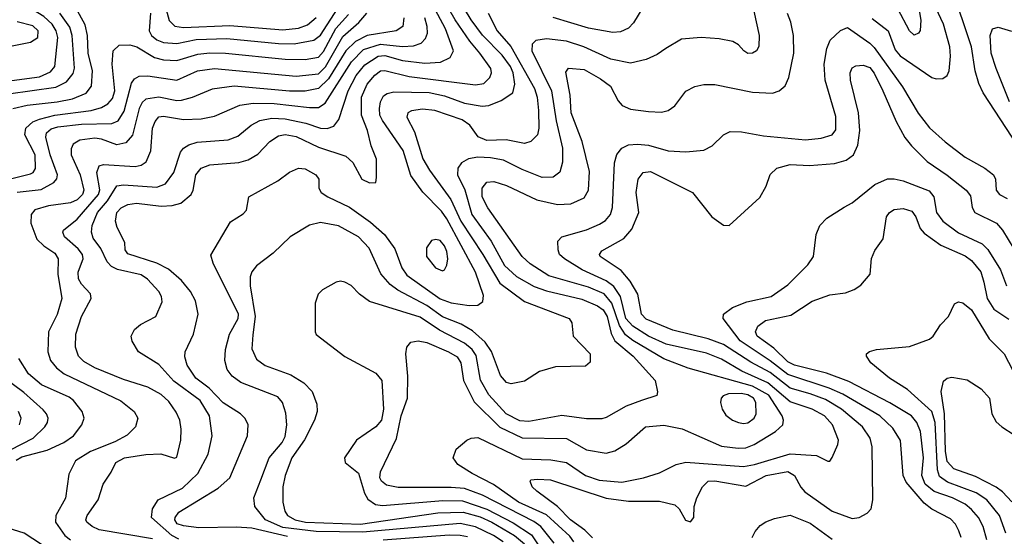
# Model space of a CAD drawing. Extents: x 997028 to 1115134, y 536408 to 618974.
# Tile 331 of 473: x 1033246 to 1037693, y 610491 to 612826. Entities that reach past the tile are written whole.
import ezdxf

# ---------------------------------------------------------------- set-up
doc = ezdxf.new("R2010")
doc.units = 0

msp = doc.modelspace()

# ---------------------------------------------------------------- linework, layer by layer
at = {"layer": '0CON10XD'}
for points in [[(1037752.9, 612255), (1037596.6, 612495), (1037576.8, 612536.8), (1037560.5, 612595), (1037545, 612702.5), (1037454.5, 612975), (1037457.1, 613065), (1037475, 613093.8), (1037505, 613095.7), (1037555.4, 613075.4), (1037580, 613035), (1037595.8, 612975), (1037616.3, 612956.3), (1037715, 612915.4)], [(1034455, 610489.2), (1034295, 610527.7), (1034225, 610532.4), (1034055, 610529.7), (1033985, 610537.3), (1033957.7, 610547.7), (1033946.2, 610565), (1033947.3, 610575), (1033965, 610599.7), (1034141.8, 610708.2), (1034194.6, 610755), (1034274.4, 610945), (1034278.1, 610995), (1034263.8, 611023.8), (1034243.1, 611045), (1034165, 611093.3), (1034101, 611161), (1034040.9, 611205), (1034001.8, 611265), (1033991.9, 611301.9), (1033993.6, 611325), (1034030.5, 611405), (1034052.2, 611495), (1034039.6, 611555), (1034017.1, 611597.1), (1033977.3, 611647.3), (1033918.3, 611698.3), (1033865.5, 611725.5), (1033735, 611768.1), (1033722.5, 611785), (1033720.5, 611819.5), (1033686.5, 611886.5), (1033678.7, 611915), (1033684.7, 611955), (1033703.8, 611976.2), (1033735, 611990), (1033774.1, 611995.9), (1033885, 611982.5), (1033935, 611986.1), (1033973.3, 611996.7), (1034020.4, 612035), (1034029.3, 612055), (1034041.8, 612125), (1034065, 612154.6), (1034105, 612169.1), (1034235, 612180.5), (1034277.4, 612192.6), (1034321.5, 612218.5), (1034375, 612275.4), (1034415, 612301.3), (1034445, 612306.2), (1034495, 612297.8), (1034595, 612250.4), (1034718.9, 612208.9), (1034751.1, 612181.1), (1034790.6, 612105), (1034825, 612088), (1034855, 612090), (1034858, 612112), (1034857.5, 612195), (1034833.6, 612255), (1034816.3, 612325), (1034789.6, 612395), (1034790.2, 612475), (1034815.2, 612535), (1034849.8, 612575), (1034875, 612594.3), (1034895, 612596.7), (1035005, 612569.8), (1035305, 612531.3), (1035342.5, 612537.5), (1035369.5, 612565), (1035377.3, 612585), (1035372.9, 612605), (1035324.2, 612675), (1035278.1, 612728.1), (1035212.6, 612825), (1035138.1, 612955)], [(1037095, 612830.9), (1037168.2, 612775), (1037200.1, 612690.1), (1037221.8, 612661.8), (1037365, 612564.2), (1037385, 612558), (1037415, 612560), (1037435, 612573.3), (1037442.9, 612595), (1037449.2, 612660.8), (1037446.6, 612703.4), (1037417.7, 612805), (1037348.5, 612955)], [(1037295, 612950), (1037315.9, 612824.1), (1037312.6, 612777.4), (1037305, 612764.3), (1037285, 612755.6), (1037265, 612775.6), (1037211.8, 612875)], [(1033165, 612545.4), (1033335, 612566.9), (1033385, 612590.3), (1033404.1, 612615), (1033417.7, 612745), (1033410.2, 612775), (1033392.5, 612805), (1033355, 612839.8), (1033308.5, 612868.5), (1033145, 612911.6)], [(1033965, 610477.9), (1033932.3, 610495), (1033841.1, 610575), (1033845.5, 610615), (1033870.9, 610655), (1033981.8, 610708.2), (1034051.1, 610775), (1034097.6, 610862.4), (1034115.2, 610945), (1034103.5, 611035), (1034060.2, 611105), (1033941.9, 611191.9), (1033875, 611267.7), (1033782, 611325), (1033753.2, 611373.2), (1033750, 611395), (1033765, 611425.8), (1033792.2, 611447.8), (1033860, 611485), (1033888.8, 611551.2), (1033886.8, 611575), (1033875, 611597.8), (1033823.2, 611653.2), (1033795, 611672.5), (1033687.3, 611697.3), (1033660.3, 611710.3), (1033641.2, 611731.2), (1033612.3, 611792.3), (1033578, 611838), (1033570, 611865), (1033572.8, 611895), (1033597.7, 611955), (1033642.5, 612007.5), (1033685.2, 612074.8), (1033715, 612080), (1033865, 612068.8), (1033905, 612084.6), (1033941.5, 612135), (1033972.5, 612227.5), (1033985.3, 612244.7), (1034009.2, 612260.8), (1034047.3, 612272.7), (1034187.2, 612282.8), (1034230.3, 612299.7), (1034291.2, 612348.8), (1034330.4, 612369.6), (1034385, 612380.6), (1034445, 612378.5), (1034538.8, 612358.8), (1034605, 612335.2), (1034635.2, 612334.7), (1034664.7, 612345.3), (1034687.5, 612375), (1034730, 612505), (1034766.1, 612573.9), (1034805, 612622.4), (1034865, 612661), (1034895, 612664.2), (1034975, 612640.8), (1035075, 612630), (1035146, 612634), (1035190.4, 612655), (1035205.3, 612685), (1035169.1, 612785), (1035111.4, 612891.4)], [(1033897.8, 612905), (1033921.5, 612821.5), (1033946.8, 612796.8), (1033985, 612791), (1034195, 612799.6), (1034435, 612780.3), (1034505, 612786.9), (1034545, 612803.2), (1034585, 612835.8)], [(1036065, 612888.5), (1036017.8, 612812.2), (1035995, 612788.2), (1035959.5, 612770.5), (1035925, 612767.5), (1035815, 612788), (1035655, 612835.7)], [(1033155.2, 612094.8), (1033295, 612128.9), (1033306.7, 612135), (1033317.1, 612152.9), (1033316, 612215), (1033269.8, 612305), (1033273.7, 612335), (1033305, 612363.8), (1033335, 612377), (1033405, 612394.6), (1033569.2, 612415), (1033615, 612428.3), (1033644.5, 612445.5), (1033665, 612469.5), (1033675.2, 612505), (1033663.6, 612625), (1033668.5, 612685), (1033695, 612710), (1033742.6, 612712.6), (1033775, 612702.8), (1033855.1, 612655.1), (1033895, 612644), (1033955, 612642), (1034049.8, 612670.2), (1034105, 612675.9), (1034175, 612674.8), (1034445, 612647.7), (1034535, 612645.6), (1034595, 612656.4), (1034617.8, 612682.2), (1034674, 612786), (1034731, 612849)], [(1033195, 612491.2), (1033409.2, 612520.8), (1033457.3, 612545), (1033487.2, 612582.8), (1033492.7, 612607.3), (1033482.6, 612755), (1033471.7, 612791.7), (1033427, 612855)], [(1033215, 612423.9), (1033279.2, 612439.2), (1033415, 612454.5), (1033485, 612468.9), (1033545.5, 612494.5), (1033570.7, 612525), (1033574.8, 612595), (1033555.2, 612675.2), (1033552.5, 612755), (1033542.1, 612802.1), (1033499.4, 612879.4)], [(1033235, 612045.6), (1033342.3, 612057.7), (1033400.4, 612089.6), (1033413, 612107), (1033416.5, 612125), (1033383.1, 612215), (1033363.3, 612295), (1033366.9, 612315), (1033388.1, 612331.9), (1033417.9, 612342.1), (1033525, 612354.3), (1033662.7, 612357.3), (1033691.3, 612368.7), (1033717, 612413), (1033750.7, 612539.3), (1033765, 612559.3), (1033785, 612570.3), (1033825, 612571.4), (1033955, 612551.9), (1034048.6, 612595), (1034125, 612605.9), (1034495, 612570.9), (1034595, 612581.3), (1034626.9, 612613.1), (1034705, 612749.2), (1034777.5, 612812.5), (1034813.8, 612855)], [(1033835.9, 612855), (1033830.2, 612775), (1033840.5, 612755), (1033864.6, 612734.6), (1033895, 612722.8), (1033955, 612718.3), (1034043.4, 612736.5), (1034180.8, 612740.8), (1034415, 612718.5), (1034485, 612717.2), (1034575, 612733.1), (1034605, 612756.2), (1034680.5, 612875)], [(1035429, 610465), (1035386.2, 610495), (1035305, 610533.5), (1035235, 610548.3), (1034795, 610509.4), (1034585, 610512.1), (1034435, 610531.2), (1034355.8, 610565), (1034307.5, 610625), (1034302.9, 610665), (1034335, 610745.7), (1034372.7, 610845), (1034430.7, 610915), (1034445, 610941.9), (1034452.3, 610995), (1034447.1, 611047.1), (1034432.3, 611095), (1034411.5, 611121.5), (1034245, 611186.6), (1034204.8, 611214.8), (1034183.1, 611245), (1034172.7, 611285), (1034174.7, 611335), (1034192.7, 611405), (1034233.1, 611475), (1034234.1, 611495), (1034119.4, 611725), (1034108.8, 611761.2), (1034197.5, 611912.5), (1034255, 611948.8), (1034270, 611965), (1034280, 612025), (1034412.1, 612097.9), (1034465, 612136.9), (1034505, 612154.5), (1034535, 612151.5), (1034584, 612125), (1034597.1, 612105), (1034597.5, 612065), (1034607.1, 612045), (1034637.1, 612025), (1034735, 611979.1), (1034830.5, 611910.5), (1034893.9, 611855), (1034939.7, 611789.7), (1034972.4, 611705), (1034995, 611671.2), (1035145, 611564.8), (1035195, 611545.7), (1035275.3, 611534.7), (1035314.5, 611535.5), (1035338, 611552), (1035341.1, 611578.9), (1035304.8, 611685), (1035175, 611925.8), (1035150.1, 611960.1), (1035066.5, 612046.5), (1035011.7, 612121.7), (1034978.4, 612235), (1034885, 612369.6), (1034873, 612395), (1034871, 612425), (1034875.9, 612455), (1034888.8, 612481.2), (1034905, 612492.3), (1034935, 612499.5), (1035095, 612497.5), (1035165, 612481.6), (1035255, 612449), (1035335, 612435.2), (1035365, 612438.7), (1035419.9, 612460.1), (1035472.3, 612495), (1035481.7, 612535), (1035474, 612585), (1035462.4, 612615), (1035425, 612665.2), (1035336.2, 612756.2), (1035284.4, 612825), (1035254.8, 612875)], [(1035362.2, 612855), (1035401.9, 612775), (1035464.1, 612704.1), (1035571.3, 612515), (1035583, 612475), (1035588.8, 612415), (1035590, 612335), (1035584.5, 612305), (1035554.1, 612275.9), (1035525, 612266.7), (1035443.3, 612283.3), (1035355, 612279.6), (1035316.8, 612296.8), (1035278.9, 612348.9), (1035243.6, 612373.6), (1035121.2, 612415), (1035065, 612421.2), (1035015.9, 612414.1), (1034998.6, 612405), (1034994.5, 612385), (1035028.6, 612318.6), (1035066.5, 612196.5), (1035096.1, 612146.1), (1035192.4, 612012.4), (1035238.2, 611915), (1035338.1, 611765), (1035413.9, 611635), (1035525, 611551.9), (1035728, 611475), (1035740, 611455), (1035746, 611395), (1035822.9, 611315), (1035822.1, 611277.9), (1035800.9, 611259.1), (1035665, 611256.5), (1035594, 611236), (1035525, 611191.9), (1035465, 611180.5), (1035445, 611185.6), (1035417.7, 611217.7), (1035376.7, 611326.7), (1035348.7, 611368.7), (1035290.1, 611420.1), (1035239, 611449), (1035155, 611482.8), (1035085, 611534.5), (1034953.7, 611603.7), (1034919.2, 611629.2), (1034877, 611677), (1034823.9, 611793.9), (1034775.4, 611845), (1034685, 611893.4), (1034605, 611909.2), (1034555, 611897.5), (1034468, 611845), (1034390.2, 611769.8), (1034315, 611713.3), (1034293.6, 611686.4), (1034286.6, 611663.4), (1034286.9, 611623.1), (1034309.4, 611485), (1034298.2, 611401.8), (1034295, 611337.5), (1034315, 611291.1), (1034355, 611263.2), (1034470.3, 611220.3), (1034528.6, 611185), (1034566, 611146), (1034588, 611088), (1034590, 611055), (1034577.5, 611015), (1034532.6, 610927.4), (1034474.7, 610845), (1034444.7, 610765), (1034434.6, 610714.6), (1034433.8, 610645), (1034442.9, 610605), (1034455.5, 610585), (1034489.5, 610565), (1034536.2, 610555), (1034785, 610545.1), (1035135, 610596.2), (1035249.1, 610599.1), (1035325, 610578.5), (1035377.7, 610555), (1035480.9, 610495), (1035525, 610457.4)], [(1036561.8, 612865), (1036585.6, 612755), (1036584.2, 612705), (1036573.8, 612685), (1036555, 612674.4), (1036535, 612673.1), (1036515.8, 612685), (1036492.5, 612712.5), (1036466.6, 612726.6), (1036405, 612739.3), (1036324, 612746), (1036235, 612737.8), (1036163.9, 612696.1), (1036125, 612668.2), (1036075.7, 612645.7), (1036005, 612630), (1035915, 612647.2), (1035793.9, 612703.9), (1035715, 612729), (1035625, 612740), (1035577.5, 612732.5), (1035560.6, 612715), (1035558.5, 612685), (1035648.3, 612505), (1035669.2, 612369.2), (1035697.3, 612245), (1035697.7, 612182.3), (1035685, 612136), (1035655.3, 612114.7), (1035605, 612111.9), (1035515, 612148.4), (1035431.4, 612191.4), (1035372.1, 612202.1), (1035315, 612203.8), (1035273, 612197), (1035240.5, 612179.5), (1035224.6, 612155), (1035223.3, 612125), (1035256.5, 612056.5), (1035288.5, 611945), (1035374.9, 611824.9), (1035435, 611714.1), (1035489.3, 611665), (1035569.5, 611619.5), (1035625, 611599.8), (1035785, 611562.5), (1035855, 611533.2), (1035881.5, 611515), (1035899.4, 611485), (1035917.1, 611407.1), (1035934.2, 611374.2), (1036015.8, 611305), (1036115.5, 611195), (1036125.8, 611144.2), (1036122.9, 611127.1), (1036054.7, 611105.3), (1035985, 611079.6), (1035895, 611027.7), (1035875, 611021.8), (1035805, 611021.1), (1035695, 611036.1), (1035545, 611009.1), (1035505, 611013.2), (1035442.2, 611045), (1035365, 611130), (1035327.2, 611197.2), (1035307.7, 611307.7), (1035289, 611335), (1035254.2, 611364.2), (1035141.8, 611421.8), (1035055, 611481.9), (1034825, 611552.5), (1034780, 611585), (1034743.3, 611625), (1034715, 611640), (1034695, 611643.8), (1034675, 611638.8), (1034613.3, 611605), (1034594, 611585), (1034580, 611545), (1034580, 611415), (1034585, 611403.3), (1034715, 611303.3), (1034855, 611228.2), (1034881.8, 611195), (1034888.9, 611065), (1034880, 611015), (1034855, 610985.5), (1034767.1, 610925), (1034712, 610845), (1034716.2, 610825), (1034775.4, 610775.4), (1034803.8, 610685), (1034818.4, 610658.4), (1034852.9, 610635), (1034885, 610629.8), (1035156.7, 610653.3), (1035245, 610651.2), (1035355, 610613.7), (1035475, 610552.2), (1035557.1, 610497.1), (1035617, 610407)], [(1035660, 610460), (1035599.1, 610535), (1035567.9, 610557.9), (1035336.2, 610676.2), (1035255, 610706.1), (1035195, 610711.8), (1034955, 610710.6), (1034901.9, 610721.9), (1034879.3, 610739.3), (1034872.6, 610755), (1034875, 610782.5), (1034947.6, 610932.4), (1034969.2, 611035), (1034997.9, 611115), (1034999.5, 611215), (1034990, 611315), (1034994.3, 611345), (1035012, 611368), (1035045.4, 611374.6), (1035085, 611366.4), (1035182.5, 611325), (1035221.4, 611301.4), (1035238.6, 611275), (1035250, 611195), (1035298.8, 611098.8), (1035414, 610984), (1035515, 610936), (1035715, 610933.3), (1035805, 610881.8), (1035895, 610866.4), (1035933.1, 610876.9), (1035985, 610909.4), (1036072.5, 610985), (1036155, 610993.2), (1036237, 610977), (1036415, 610898.8), (1036490.2, 610889.8), (1036525, 610890), (1036562.2, 610905), (1036659.4, 610965), (1036692.2, 610995), (1036695.5, 611015), (1036689.3, 611035), (1036628.4, 611128.4), (1036555, 611169.2), (1036265, 611250.8), (1036155, 611293), (1036015.3, 611375.3), (1035982, 611402), (1035954.3, 611444.3), (1035920.4, 611545), (1035885, 611587.2), (1035815, 611617.4), (1035635, 611668.5), (1035551.9, 611721.9), (1035515, 611755.4), (1035360.3, 611975), (1035333.9, 612025), (1035335, 612064.3), (1035355, 612091.1), (1035386.7, 612095), (1035445, 612076.4), (1035581.1, 612011.1), (1035675, 611990.3), (1035735, 611993.4), (1035795, 612020), (1035815.3, 612055), (1035819.6, 612139.6), (1035786.3, 612275), (1035735.9, 612405), (1035732.4, 612485), (1035711.7, 612588.3), (1035725, 612606.4), (1035795, 612600.7), (1035869, 612559), (1035914, 612525), (1035948.6, 612458.6), (1035967.4, 612437.4), (1036005, 612420.7), (1036085, 612410.7), (1036145, 612407.9), (1036175, 612415.5), (1036205, 612436.9), (1036255, 612502.7), (1036295, 612523.2), (1036335, 612533.4), (1036385, 612533.4), (1036555, 612497.7), (1036645, 612493.6), (1036675.4, 612504.6), (1036702.4, 612527.6), (1036720, 612565), (1036742.3, 612675), (1036740, 612755), (1036728.9, 612815), (1036713.8, 612853.8)], [(1033175, 612700.3), (1033295, 612724.7), (1033327.1, 612745), (1033329.8, 612775), (1033305, 612798), (1033235, 612816.2)], [(1034981.2, 612835), (1034976.2, 612795), (1034946, 612775), (1034815, 612753.7), (1034762.1, 612727.9), (1034719.1, 612685), (1034641.1, 612558.9), (1034595, 612514.5), (1034535, 612502.1), (1034465, 612503.4), (1034215.2, 612524.8), (1034115, 612512.4), (1034025.2, 612474.8), (1033975, 612460.6), (1033955, 612459.4), (1033875, 612476), (1033815, 612467.3), (1033798.7, 612451.3), (1033785.5, 612424.5), (1033756, 612304), (1033725, 612268.8), (1033685, 612260.6), (1033615, 612286.1), (1033585, 612290.4), (1033518.2, 612281.7), (1033487.5, 612262.5), (1033477.9, 612242.1), (1033478.8, 612215), (1033519.6, 612125), (1033534.8, 612055), (1033529.3, 612035), (1033505, 612012.3), (1033475, 611997.7), (1033375.8, 611984.2), (1033315, 611965.8), (1033297.3, 611945), (1033296.2, 611906.2), (1033323.4, 611833.4), (1033354.3, 611804.3), (1033405, 611771.2), (1033420.3, 611745), (1033418.6, 611675), (1033436.1, 611565), (1033415, 611492.9), (1033375.3, 611414.7), (1033372.4, 611325), (1033385.2, 611285.2), (1033411.5, 611251.5), (1033446.5, 611225), (1033703.3, 611103.3), (1033763.3, 611055), (1033778.9, 611025), (1033768.5, 610985), (1033731.8, 610948.2), (1033675, 610917.8), (1033566.1, 610873.9), (1033497.8, 610832.2), (1033467.9, 610772.1), (1033453.4, 610663.4), (1033409.6, 610585), (1033407.3, 610555), (1033450.4, 610495), (1033475.4, 610475.4)], [(1033845, 610479.5), (1033605, 610520.3), (1033572.5, 610535), (1033548.8, 610555), (1033544.6, 610565), (1033550.8, 610585), (1033600.5, 610655), (1033623.2, 610726.8), (1033659.7, 610780.3), (1033680, 610825), (1033718.8, 610845), (1033815, 610861.2), (1033882.9, 610862.9), (1033945, 610844.2), (1033955, 610848.8), (1033973.1, 610925), (1033974.4, 610975), (1033968.9, 611015), (1033952.4, 611052.4), (1033919.9, 611099.9), (1033885, 611131.6), (1033825, 611164.1), (1033715, 611198.9), (1033585, 611252.2), (1033535, 611280.7), (1033511.1, 611305), (1033497.5, 611345), (1033499.6, 611405), (1033525.5, 611485), (1033568.6, 611565), (1033565, 611586.2), (1033525, 611631.1), (1033512.2, 611655), (1033509.4, 611685), (1033524.3, 611725.7), (1033532, 611745), (1033529.7, 611765), (1033509.9, 611789.9), (1033447.5, 611845), (1033441.1, 611865), (1033444.4, 611875), (1033505, 611923.5), (1033602.3, 612035), (1033607.2, 612057.2), (1033593.9, 612135), (1033605.3, 612164.7), (1033625, 612171.5), (1033767.9, 612162.1), (1033795, 612167.8), (1033816.4, 612183.6), (1033837.5, 612232.5), (1033845.6, 612335), (1033857.5, 612365), (1033875, 612386.7), (1033895, 612389.7), (1033985.7, 612374.3), (1034065, 612377.6), (1034125, 612390), (1034240.4, 612439.6), (1034301, 612449), (1034395, 612446.7), (1034555, 612428.4), (1034595, 612428.6), (1034625, 612448.8), (1034744.6, 612635.4), (1034798.8, 612691.2), (1034875, 612715.6), (1034975.2, 612704.8), (1035025, 612707.6), (1035059.5, 612720.5), (1035079.2, 612740.8), (1035087.3, 612765), (1035085.6, 612795), (1035075.2, 612835)], [(1035747.7, 610465), (1035730.7, 610490.7), (1035625, 610587.3), (1035498.2, 610645), (1035385, 610725.3), (1035288.6, 610775), (1035225, 610815.6), (1035203.3, 610845), (1035217.1, 610885), (1035265, 610925.8), (1035285, 610934.3), (1035315, 610936.7), (1035515, 610840.5), (1035645, 610836.1), (1035714.8, 610824.8), (1035800.9, 610765), (1035862.5, 610745), (1035965, 610734.8), (1036062.5, 610755), (1036135, 610778.2), (1036211.2, 610815), (1036254.7, 610825.3), (1036515, 610806.3), (1036564.4, 610815), (1036725, 610863.8), (1036845, 610856.7), (1036895, 610830), (1036905, 610830), (1036915, 610847.5), (1036941.1, 610905), (1036943.5, 610925), (1036916.6, 610995), (1036880.4, 611035), (1036825, 611065.9), (1036725, 611098.8), (1036625, 611184.1), (1036507.8, 611237.8), (1036415, 611291), (1036348.1, 611318.1), (1036165, 611359.2), (1036085, 611395.5), (1036015, 611440), (1035983.8, 611475), (1035958.7, 611575), (1035929.4, 611619.4), (1035895, 611645.2), (1035785.5, 611695), (1035706.5, 611745), (1035684.4, 611765), (1035677.1, 611785), (1035676.2, 611825), (1035693.8, 611845), (1035805, 611876.6), (1035865, 611900.9), (1035891.8, 611918.2), (1035914.7, 611945), (1035923.7, 611976.3), (1035931.7, 612178.3), (1035942.9, 612217.1), (1035965.3, 612244.7), (1035995, 612260.9), (1036036.2, 612263.8), (1036085, 612258), (1036175, 612233.8), (1036255, 612228.8), (1036335, 612235.7), (1036373.8, 612255), (1036425, 612306), (1036455, 612320.8), (1036505, 612319.4), (1036605, 612300.4), (1036795, 612282.8), (1036865, 612290.7), (1036915, 612305.5), (1036931.7, 612328.3), (1036932.2, 612387.8), (1036882.8, 612552.8), (1036878.4, 612625), (1036890.4, 612695), (1036906.8, 612733.2), (1036953.2, 612776.8), (1036985, 612791.2), (1037085, 612720.3), (1037105, 612700), (1037232.4, 612522.4), (1037304, 612404), (1037355, 612337.3), (1037425, 612273.1), (1037515.6, 612205), (1037604.7, 612154.7), (1037644.3, 612125), (1037653.1, 612105), (1037655.6, 612055), (1037670.8, 612035), (1037705, 612017.1)], [(1037715.3, 612455), (1037655, 612606), (1037632.9, 612675), (1037628, 612755), (1037639.4, 612785), (1037665, 612791.8), (1037725, 612773.6)], [(1035833.3, 610483.3), (1035798.4, 610518.4), (1035733.5, 610565), (1035674.9, 610624.9), (1035581.4, 610695), (1035560.8, 610715), (1035550.5, 610739.5), (1035555, 610745.6), (1035585, 610749.5), (1035643.7, 610746.3), (1035895, 610662.4), (1035995, 610650.3), (1036135, 610649.3), (1036205, 610633.3), (1036224.3, 610615), (1036253.4, 610563.4), (1036275, 610556.7), (1036290, 610575), (1036292.5, 610625), (1036304.4, 610665), (1036329.1, 610715), (1036355, 610740.4), (1036385, 610742), (1036525, 610717.1), (1036616.9, 610765), (1036715, 610783.3), (1036745, 610765.8), (1036773.3, 610713.3), (1036791.9, 610691.9), (1036915, 610603.9), (1037005, 610571.5), (1037036.7, 610575), (1037073.8, 610595), (1037091.2, 610615), (1037099.4, 610655), (1037096.2, 610895), (1037086.1, 610935), (1037051.8, 610985), (1036957.9, 611065), (1036885, 611109.2), (1036815, 611134.3), (1036725, 611160.6), (1036635, 611230.7), (1036548.2, 611278.2), (1036425, 611358), (1036355, 611382.6), (1036195, 611422.4), (1036075, 611471.7), (1036054.1, 611495), (1036038.2, 611585), (1036003.5, 611643.5), (1035961.5, 611691.5), (1035867.1, 611755), (1035864.6, 611765), (1035875, 611780.9), (1035973.9, 611836.1), (1036010.3, 611879.7), (1036042.7, 611955), (1036029.7, 612045), (1036038.8, 612105), (1036061.9, 612135), (1036095, 612139.3), (1036284, 612045), (1036371.2, 611935), (1036425, 611897.5), (1036450, 611895), (1036587.9, 612022.1), (1036616.8, 612073.2), (1036635, 612126.2), (1036665, 612154.3), (1036725, 612171.8), (1036813, 612167), (1036925, 612175.3), (1036978.5, 612191.5), (1037010.8, 612215), (1037030.7, 612259.3), (1037039.5, 612325), (1037034, 612405), (1036998, 612552), (1036996.4, 612585), (1037005, 612608.6), (1037022.3, 612617.7), (1037055, 612620), (1037085, 612609.4), (1037105, 612584.6), (1037143.8, 612505), (1037203.4, 612365), (1037244, 612294), (1037273.8, 612255), (1037344.4, 612184.4), (1037435, 612123.2), (1037520.5, 612055), (1037539.5, 612029.5), (1037547.7, 611977.7), (1037560, 611955), (1037656.6, 611906.6), (1037684.8, 611874.8), (1037735, 611790)], [(1037498.2, 610485), (1037487.6, 610515), (1037472.5, 610545), (1037449.3, 610569.3), (1037365, 610613.2), (1037330.1, 610640.1), (1037248.7, 610735), (1037235.3, 610765.3), (1037224.3, 610924.3), (1037189.8, 610979.8), (1037130, 611035), (1036963.4, 611133.4), (1036900.9, 611160.9), (1036715, 611221.6), (1036635, 611283.7), (1036499.8, 611375), (1036422.5, 611475), (1036424.4, 611495), (1036464.4, 611525), (1036530.1, 611549.9), (1036639.2, 611575), (1036715, 611627.8), (1036805, 611717.5), (1036831.1, 611755), (1036842.7, 611855), (1036859.4, 611895), (1036891.7, 611928.3), (1036968.8, 611978.8), (1037005, 611997.8), (1037108.5, 612081.5), (1037165, 612106.2), (1037195, 612106.8), (1037235, 612098.2), (1037352.7, 612052.7), (1037374.6, 612025), (1037386.6, 611955), (1037415, 611914.7), (1037485, 611863.2), (1037592.2, 611812.2), (1037617.6, 611787.6), (1037675.1, 611695.1), (1037702.3, 611622.3)], [(1037613.5, 610475), (1037596.4, 610535), (1037576.3, 610575), (1037545, 610612.2), (1037515, 610636.1), (1037458.2, 610665), (1037375, 610692.6), (1037335.8, 610725.8), (1037319.8, 610765), (1037327.4, 610845), (1037313.7, 610963.7), (1037298.1, 611005), (1037273.2, 611035), (1037175, 611093.9), (1036989.9, 611189.9), (1036888.8, 611228.8), (1036745, 611264.6), (1036715, 611279.3), (1036651.4, 611341.4), (1036576.6, 611395), (1036568.2, 611415), (1036579.2, 611440.8), (1036614.2, 611465.8), (1036729.1, 611490.9), (1036825, 611553.8), (1036905, 611581.9), (1036975, 611590.8), (1037015, 611605.8), (1037045, 611626), (1037087.1, 611675), (1037093.2, 611746.8), (1037108, 611782), (1037145.6, 611835), (1037161.1, 611935), (1037174.4, 611955), (1037195, 611967.9), (1037235, 611972.1), (1037275, 611960.9), (1037292.7, 611935), (1037312.3, 611882.2), (1037330.2, 611860.2), (1037406.6, 611806.6), (1037515, 611757.9), (1037545, 611737.3), (1037585.8, 611685.8), (1037600.6, 611639.4), (1037614.9, 611564.9), (1037645, 611517.8), (1037712.6, 611472.6)], [(1035155, 611691.4), (1035165, 611695.8), (1035175, 611716.7), (1035179.5, 611745), (1035175, 611778.6), (1035165, 611804.4), (1035145, 611827.8), (1035125, 611832.9), (1035105, 611828), (1035083.1, 611795), (1035082.5, 611755), (1035124.3, 611705), (1035155, 611691.4)], [(1037698.8, 610505), (1037670.9, 610585), (1037613.1, 610655), (1037565, 610687), (1037435.8, 610735.8), (1037400.5, 610760.5), (1037391, 610791), (1037379.6, 611005), (1037365.1, 611055.1), (1037255, 611154), (1037174.4, 611205), (1037090, 611275), (1037070, 611305), (1037070, 611315), (1037083.5, 611326.5), (1037115, 611334.4), (1037265, 611348.2), (1037355, 611381.5), (1037371.9, 611395), (1037403.9, 611446.1), (1037440, 611485), (1037468.3, 611541.7), (1037485, 611550), (1037505, 611546), (1037545, 611514.3), (1037623.5, 611383.5), (1037692.2, 611315), (1037749.1, 611205)], [(1033230, 610835), (1033255, 610849.5), (1033369.9, 610880.1), (1033445.5, 610915), (1033489.1, 610945), (1033526.7, 610995), (1033536.7, 611025), (1033528.2, 611055), (1033489.5, 611105), (1033469, 611119), (1033345, 611175.8), (1033286, 611225), (1033242.3, 611295)], [(1033205, 610881.6), (1033307.1, 610935), (1033359.2, 610985), (1033371.1, 611005), (1033373.9, 611025), (1033367.7, 611045), (1033352.5, 611062.5), (1033265, 611140.2), (1033165.3, 611215)], [(1037725.8, 610645.8), (1037685, 610692.4), (1037655, 610713.4), (1037561.7, 610761.7), (1037465.1, 610795.1), (1037435, 610829.3), (1037427.2, 610875), (1037423.1, 611045), (1037406.8, 611145), (1037417.3, 611192.7), (1037434.6, 611205.4), (1037455, 611210), (1037525, 611197.5), (1037588, 611158), (1037625.6, 611115), (1037636.2, 611045), (1037655, 611008.1), (1037680.6, 610985), (1037792.8, 610912.8)], [(1036515, 611000.3), (1036535, 611004.1), (1036562.3, 611025), (1036571.2, 611045), (1036569.8, 611095), (1036560, 611115), (1036535, 611129.7), (1036503.5, 611136.5), (1036446.2, 611135), (1036422.1, 611125), (1036413.3, 611115), (1036411.3, 611095), (1036418.8, 611065), (1036435, 611038.1), (1036465, 611015.5), (1036492, 611005), (1036515, 611000.3)], [(1033244.7, 610995), (1033252.1, 611025), (1033240.3, 611055)], [(1036554.4, 610485), (1036567.5, 610512.5), (1036590.5, 610539.5), (1036615, 610555.5), (1036655, 610571.2), (1036725, 610586.8), (1036815, 610550.3), (1036915, 610477.2)], [(1033345, 610454.4), (1033265.5, 610505.5), (1033165, 610537.1)], [(1035267.7, 610487.7), (1035235, 610494.8), (1035185, 610495.4), (1034887.1, 610472.9)]]:
    msp.add_lwpolyline(points, dxfattribs=at)

doc.saveas('drawing.dxf')
